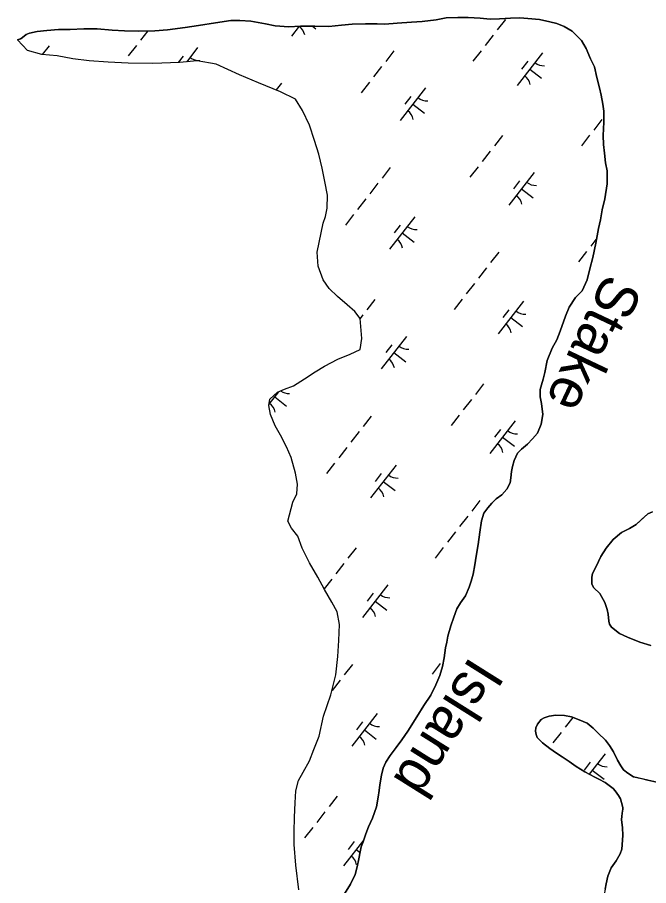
# Model space of a CAD drawing. Extents: x 3888273 to 3909528, y 158682 to 181032.
# Drawn here: x 3897950 to 3898713, y 170774 to 171824 of the extents above; entities that cross this region are included whole.
import ezdxf

# ---------------------------------------------------------------- set-up
doc = ezdxf.new("R2010")
doc.units = 0
for name, color, linetype in [('V-RIVR-IDEN', 7, 'Continuous'), ('V-TOPO-SHOR', 7, 'Continuous'), ('V-WETL-SWMP', 7, 'Continuous')]:
    doc.layers.add(name, color=color, linetype=linetype)

msp = doc.modelspace()

# ---------------------------------------------------------------- linework, layer by layer
at = {"layer": 'V-TOPO-SHOR'}
for points in [[(3898658.6, 171697), (3898658.4, 171710.2), (3898657.2, 171718.6), (3898655.4, 171729.4), (3898653.3, 171738.5), (3898650, 171750.9), (3898647.1, 171763.6), (3898642.6, 171773.6), (3898637.3, 171785.9), (3898631.6, 171795.4), (3898626.3, 171801), (3898620.3, 171806.9), (3898610.6, 171812.4), (3898601.8, 171816.3), (3898593.4, 171818.2), (3898580.6, 171820.9), (3898566.6, 171822.3), (3898557, 171823), (3898545.8, 171822.5), (3898532.6, 171821.6), (3898521, 171821.4), (3898509, 171822.5), (3898494.6, 171823.5), (3898481.9, 171823.4), (3898467.9, 171822.9), (3898455.9, 171820.7), (3898438.8, 171818.6), (3898426, 171817.6), (3898408.8, 171816.7), (3898393.7, 171815.3), (3898384.5, 171815.6), (3898370.5, 171815.9), (3898354.5, 171815.3), (3898341.3, 171814.3), (3898326.2, 171812.6), (3898309.4, 171812.8), (3898291.8, 171813), (3898277.8, 171812.1), (3898261.4, 171813.5), (3898249.8, 171815.8), (3898231.8, 171818.8), (3898218.6, 171819.9), (3898207.8, 171819.7), (3898189.1, 171817.1), (3898168.7, 171813.7), (3898152.4, 171811.2), (3898131.2, 171808.6), (3898115.7, 171807.2), (3898096.5, 171807), (3898079.3, 171807.2), (3898064.1, 171808.2), (3898046.1, 171809.7), (3898030.2, 171809.5), (3898013.4, 171808.9), (3897999.4, 171808.8), (3897985.4, 171807.8), (3897973.5, 171806.5), (3897964.3, 171804.4), (3897960.3, 171802.8), (3897956, 171799.1), (3897955.6, 171798.7), (3897953.3, 171797.6), (3897949.7, 171796.2)], [(3898345.2, 170764.5), (3898352.2, 170776.1), (3898358.1, 170787.8), (3898360.4, 170797), (3898362.3, 170806.6), (3898364.2, 170815), (3898365.3, 170821), (3898367.7, 170827.4), (3898370.8, 170837), (3898374.3, 170845.5), (3898379, 170855.9), (3898383.6, 170869.5), (3898385.9, 170881.1), (3898387, 170889.1), (3898387.7, 170896.3), (3898390, 170908), (3898391.9, 170916.4), (3898395, 170923.6), (3898400.1, 170931.6), (3898407.6, 170941.3), (3898414.3, 170950.6), (3898421.8, 170961), (3898432.4, 170978.3), (3898441, 170992), (3898449.3, 171004.5), (3898455.6, 171016.9), (3898460.2, 171028.2), (3898463.7, 171039), (3898465.6, 171049.4), (3898467.1, 171061.8), (3898468.6, 171068.6), (3898470.1, 171075.8), (3898473.6, 171088.2), (3898477.1, 171098.6), (3898481, 171108.7), (3898485.3, 171115.9), (3898491.2, 171124.4), (3898495.9, 171134.8), (3898498.2, 171142.4), (3898500.5, 171150.8), (3898502.8, 171162), (3898504.3, 171172.4), (3898506.5, 171186.4), (3898508.8, 171201.3), (3898510.6, 171215.3), (3898513.7, 171224.5), (3898518.4, 171230.9), (3898523.2, 171236.6), (3898528.3, 171241.8), (3898535.1, 171246.7), (3898541.4, 171253.5), (3898545.3, 171261.2), (3898546, 171267.2), (3898547.1, 171274.8), (3898548.3, 171280.8), (3898550.2, 171288), (3898554.1, 171296.8), (3898559.2, 171301.7), (3898566.4, 171307.7), (3898572.3, 171314.2), (3898578.2, 171321), (3898582.9, 171331.9), (3898584.8, 171343.5), (3898583.4, 171357), (3898581.4, 171365), (3898581.7, 171373.8), (3898583.2, 171379.4), (3898585.1, 171386.2), (3898587.4, 171394.2), (3898590.1, 171408.7), (3898596.3, 171423.9), (3898601.8, 171433.9), (3898605.7, 171444.4), (3898612.3, 171462.4), (3898616.6, 171473.3), (3898624.4, 171484.9), (3898632.4, 171493), (3898638.6, 171506.2), (3898641.7, 171519.5), (3898645.1, 171533.5), (3898648.9, 171550.7), (3898652.3, 171568.3), (3898654.6, 171578.7), (3898656.5, 171591.1), (3898659.9, 171604.4), (3898662.6, 171622.4), (3898662.4, 171637.9), (3898660.7, 171647.9), (3898659.4, 171659.5), (3898658.1, 171669.9), (3898657.6, 171680.6), (3898658.6, 171697)], [(3898659.8, 171116.6), (3898653.7, 171127.2), (3898646.5, 171134.2), (3898644.1, 171138.6), (3898644, 171146.9), (3898644.8, 171151.6), (3898649.4, 171160), (3898654.8, 171171.9), (3898661.5, 171182.2), (3898670, 171192.6), (3898679.8, 171201), (3898689.7, 171205.9), (3898697.5, 171210.7), (3898704.6, 171217.1), (3898711.6, 171223.5), (3898717.5, 171225.9)], [(3898715.3, 171064.6), (3898702.2, 171068.4), (3898687.1, 171074.6), (3898677.6, 171078.8), (3898668, 171086.6), (3898665.6, 171090.2), (3898664.8, 171093.7), (3898663.9, 171102.4), (3898662.6, 171107.9), (3898659.8, 171116.6)], [(3898660.2, 170769.9), (3898661.4, 170776.3), (3898663.2, 170785.8), (3898667.5, 170795.7), (3898673.3, 170804.1), (3898678.4, 170812.8), (3898680.3, 170818.4), (3898680.6, 170823.5), (3898681.7, 170835.4), (3898681.2, 170844.1), (3898679.9, 170854.3), (3898680.3, 170857.9), (3898680.6, 170861.8), (3898681.4, 170866.6), (3898681.7, 170868.6), (3898680.1, 170874.9), (3898678.9, 170879.2), (3898676.1, 170883.1), (3898672.4, 170889), (3898670, 170891.8), (3898660.1, 170898.8), (3898652.5, 170903.1), (3898647.8, 170905.4), (3898635.4, 170912), (3898625.1, 170918.2), (3898616.7, 170924.4), (3898608, 170929.9), (3898601.2, 170934.5), (3898593.2, 170940), (3898584.5, 170947), (3898578.1, 170953.3), (3898576.9, 170956.8), (3898576, 170960.8), (3898576.4, 170965.1), (3898578.3, 170969.5), (3898583, 170975.1), (3898586.5, 170977.1), (3898592.4, 170979.1), (3898600.7, 170980.4), (3898611, 170980.1), (3898619.3, 170978.2), (3898628.8, 170974.8), (3898638.4, 170970.5), (3898645.6, 170964.7), (3898651.9, 170958.4), (3898660.7, 170950.2), (3898665.5, 170943.5), (3898670.4, 170936.1), (3898675.2, 170925.8), (3898679.2, 170919.1), (3898682.5, 170914.4), (3898687.6, 170910.1), (3898694.4, 170905.9), (3898703.9, 170903.6), (3898711.8, 170901.7), (3898726.1, 170898.7)]]:
    msp.add_lwpolyline(points, dxfattribs=at)
at = {"layer": 'V-WETL-SWMP'}
for p, q in [((3898290.4, 171812.9), (3898281.1, 171801)), ((3898306.6, 171812.9), (3898310.6, 171809.7)), ((3898539.6, 171821.1), (3898529.8, 171808.5)), ((3898107.2, 171807.1), (3898098.4, 171795.8)), ((3898524.9, 171802.2), (3898515.1, 171789.6)), ((3897988, 171789.2), (3897979.8, 171778.7)), ((3898093.5, 171789.5), (3898083.7, 171776.9)), ((3898167.6, 171787), (3898154.4, 171770)), ((3898404.7, 171783), (3898394.9, 171770.4)), ((3898510.2, 171783.3), (3898500.3, 171770.6)), ((3898149.9, 171776.8), (3898144, 171769.2)), ((3898584.3, 171780.8), (3898553.6, 171741.3)), ((3898390, 171764.1), (3898380.1, 171751.5)), ((3898566.6, 171770.5), (3898559.2, 171761.1)), ((3898569, 171761.1), (3898583.2, 171750)), ((3898269, 171744.2), (3898262.5, 171735.9)), ((3898375.2, 171745.1), (3898365.4, 171732.5)), ((3898443.1, 171738.3), (3898412.4, 171698.9)), ((3898425.3, 171728.1), (3898417.9, 171718.6)), ((3898427.7, 171718.6), (3898441.9, 171707.6)), ((3898656.2, 171700.1), (3898646.4, 171687.4)), ((3898536, 171680.9), (3898526.2, 171668.2)), ((3898641.4, 171681.1), (3898631.6, 171668.5)), ((3898521.2, 171661.9), (3898511.4, 171649.3)), ((3898400.3, 171642), (3898390.5, 171629.4)), ((3898506.5, 171643), (3898496.7, 171630.4)), ((3898574.4, 171636.2), (3898543.6, 171596.7)), ((3898556.6, 171625.9), (3898549.2, 171616.5)), ((3898385.5, 171623.1), (3898375.7, 171610.5)), ((3898559, 171616.5), (3898573.2, 171605.4)), ((3898370.8, 171604.1), (3898361, 171591.5)), ((3898356.1, 171585.2), (3898346.2, 171572.6)), ((3898430.2, 171582.7), (3898399.5, 171543.3)), ((3898412.4, 171572.5), (3898405.1, 171563)), ((3898414.9, 171563), (3898429.1, 171551.9)), ((3898650.1, 171556.6), (3898642.7, 171547.2)), ((3898531.6, 171539.9), (3898521.7, 171527.3)), ((3898637.8, 171540.8), (3898628, 171528.2)), ((3898516.8, 171520.9), (3898507, 171508.3)), ((3898502.1, 171502), (3898492.3, 171489.4)), ((3898381.9, 171482.8), (3898372.1, 171470.2)), ((3898487.3, 171483.1), (3898477.5, 171470.4)), ((3898561.5, 171480.6), (3898530.8, 171441.1)), ((3898543.7, 171470.3), (3898536.4, 171460.9)), ((3898367.1, 171463.9), (3898364, 171459.8)), ((3898546.1, 171460.9), (3898560.3, 171449.8)), ((3898420.2, 171438.1), (3898389.5, 171398.7)), ((3898402.5, 171427.9), (3898395.1, 171418.4)), ((3898404.9, 171418.4), (3898419.1, 171407.3)), ((3898513.2, 171380.7), (3898503.3, 171368)), ((3898265.5, 171371), (3898253.8, 171356.1)), ((3898260.7, 171364.9), (3898275, 171353.9)), ((3898498.4, 171361.7), (3898488.6, 171349.1)), ((3898377.5, 171341.8), (3898367.6, 171329.2)), ((3898483.7, 171342.8), (3898473.9, 171330.2)), ((3898551.5, 171336), (3898520.8, 171296.5)), ((3898362.7, 171322.9), (3898352.9, 171310.2)), ((3898533.8, 171325.7), (3898526.4, 171316.3)), ((3898536.2, 171316.3), (3898550.4, 171305.2)), ((3898348, 171303.9), (3898338.1, 171291.3)), ((3898333.2, 171285), (3898323.4, 171272.4)), ((3898407.4, 171282.5), (3898376.7, 171243.1)), ((3898389.6, 171272.3), (3898382.3, 171262.8)), ((3898392, 171262.8), (3898406.2, 171251.7)), ((3898508.7, 171239.7), (3898498.9, 171227)), ((3898717.5, 171225.9), (3898711.6, 171223.5)), ((3898494, 171220.7), (3898484.2, 171208.1)), ((3898711.6, 171223.5), (3898697.5, 171210.7)), ((3898689.7, 171205.9), (3898679.8, 171201)), ((3898697.5, 171210.7), (3898689.7, 171205.9)), ((3898479.3, 171201.8), (3898469.4, 171189.2)), ((3898679.8, 171201), (3898670, 171192.6)), ((3898670, 171192.6), (3898661.5, 171182.2)), ((3898359.1, 171182.6), (3898349.2, 171170)), ((3898464.5, 171182.8), (3898454.7, 171170.2)), ((3898661.5, 171182.2), (3898654.8, 171171.9)), ((3898344.3, 171163.7), (3898334.5, 171151)), ((3898654.8, 171171.9), (3898649.4, 171160)), ((3898644.8, 171151.6), (3898644, 171146.9)), ((3898649.4, 171160), (3898644.8, 171151.6)), ((3898329.6, 171144.7), (3898320.5, 171133.1)), ((3898644, 171146.9), (3898644.1, 171138.6)), ((3898397.4, 171137.9), (3898366.7, 171098.5)), ((3898644.1, 171138.6), (3898646.5, 171134.2)), ((3898646.5, 171134.2), (3898653.7, 171127.2)), ((3898379.7, 171127.7), (3898372.3, 171118.2)), ((3898653.7, 171127.2), (3898659.8, 171116.6)), ((3898382.1, 171118.2), (3898396.3, 171107.1)), ((3898659.8, 171116.6), (3898662.6, 171107.9)), ((3898662.6, 171107.9), (3898663.9, 171102.4)), ((3898663.9, 171102.4), (3898664.8, 171093.7)), ((3898664.8, 171093.7), (3898665.6, 171090.2)), ((3898665.6, 171090.2), (3898668, 171086.6)), ((3898668, 171086.6), (3898677.6, 171078.8)), ((3898677.6, 171078.8), (3898687.1, 171074.6)), ((3898687.1, 171074.6), (3898702.2, 171068.4)), ((3898702.2, 171068.4), (3898715.3, 171064.6)), ((3898354.6, 171041.6), (3898344.8, 171029)), ((3898460.9, 171042.6), (3898451, 171029.9)), ((3898339.9, 171022.7), (3898330.1, 171010)), ((3898384.6, 170982.3), (3898353.8, 170942.8)), ((3898583, 170975.1), (3898578.3, 170969.5)), ((3898586.5, 170977.1), (3898583, 170975.1)), ((3898592.4, 170979.1), (3898586.5, 170977.1)), ((3898600.7, 170980.4), (3898592.4, 170979.1)), ((3898611, 170980.1), (3898600.7, 170980.4)), ((3898619.3, 170978.2), (3898611, 170980.1)), ((3898621, 170977.6), (3898611.8, 170965.7)), ((3898628.8, 170974.8), (3898619.3, 170978.2)), ((3898638.4, 170970.5), (3898628.8, 170974.8)), ((3898366.8, 170972.1), (3898359.4, 170962.6)), ((3898576.4, 170965.1), (3898576, 170960.8)), ((3898578.3, 170969.5), (3898576.4, 170965.1)), ((3898645.6, 170964.7), (3898638.4, 170970.5)), ((3898651.9, 170958.4), (3898645.6, 170964.7)), ((3898369.2, 170962.6), (3898383.4, 170951.5)), ((3898576, 170960.8), (3898576.9, 170956.8)), ((3898576.9, 170956.8), (3898578.1, 170953.3)), ((3898578.1, 170953.3), (3898584.5, 170947)), ((3898606.9, 170959.4), (3898597.1, 170946.7)), ((3898660.7, 170950.2), (3898651.9, 170958.4)), ((3898584.5, 170947), (3898593.2, 170940)), ((3898665.5, 170943.5), (3898660.7, 170950.2)), ((3898670.4, 170936.1), (3898665.5, 170943.5)), ((3898593.2, 170940), (3898601.2, 170934.5)), ((3898601.2, 170934.5), (3898608, 170929.9)), ((3898660, 170933.6), (3898640.9, 170909.1)), ((3898675.2, 170925.8), (3898670.4, 170936.1)), ((3898608, 170929.9), (3898616.7, 170924.4)), ((3898616.7, 170924.4), (3898625.1, 170918.2)), ((3898642.2, 170923.4), (3898634.9, 170913.9)), ((3898679.2, 170919.1), (3898675.2, 170925.8)), ((3898625.1, 170918.2), (3898635.4, 170912)), ((3898635.4, 170912), (3898647.8, 170905.4)), ((3898644.6, 170913.9), (3898658.8, 170902.9)), ((3898682.4, 170914.4), (3898679.2, 170919.1)), ((3898687.6, 170910.1), (3898682.4, 170914.4)), ((3898647.8, 170905.4), (3898652.5, 170903.1)), ((3898652.5, 170903.1), (3898660.1, 170898.8)), ((3898694.4, 170905.9), (3898687.6, 170910.1)), ((3898711.8, 170901.7), (3898694.4, 170905.9)), ((3898726.1, 170898.7), (3898711.8, 170901.7)), ((3898660.1, 170898.8), (3898670, 170891.8)), ((3898670, 170891.8), (3898672.4, 170889)), ((3898336.2, 170882.4), (3898326.4, 170869.8)), ((3898672.4, 170889), (3898676.1, 170883.1)), ((3898676.1, 170883.1), (3898678.9, 170879.2)), ((3898678.9, 170879.2), (3898680.1, 170874.9)), ((3898680.1, 170874.9), (3898681.7, 170868.6)), ((3898681.7, 170868.6), (3898681.4, 170866.6)), ((3898321.5, 170863.5), (3898311.7, 170850.8)), ((3898680.3, 170857.9), (3898679.9, 170854.3)), ((3898680.6, 170861.8), (3898680.3, 170857.9)), ((3898681.4, 170866.6), (3898680.6, 170861.8)), ((3898679.9, 170854.3), (3898681.2, 170844.1)), ((3898306.8, 170844.5), (3898296.9, 170831.9)), ((3898681.2, 170844.1), (3898681.7, 170835.4)), ((3898368.4, 170829.8), (3898343.9, 170798.3)), ((3898356.8, 170827.5), (3898349.5, 170818)), ((3898681.7, 170835.4), (3898680.6, 170823.5)), ((3898359.2, 170818), (3898364, 170814.3)), ((3898680.3, 170818.4), (3898678.4, 170812.8)), ((3898680.6, 170823.5), (3898680.3, 170818.4)), ((3898678.4, 170812.8), (3898673.3, 170804.1)), ((3898667.5, 170795.7), (3898663.2, 170785.8)), ((3898673.3, 170804.1), (3898667.5, 170795.7)), ((3898663.2, 170785.8), (3898661.4, 170776.3)), ((3898661.4, 170776.3), (3898659.1, 170763.6))]:
    msp.add_line(p, q, dxfattribs=at)
for points in [[(3898064.1, 171808.2), (3898079.3, 171807.2), (3898096.5, 171807), (3898115.7, 171807.2), (3898131.2, 171808.6), (3898152.4, 171811.2), (3898168.7, 171813.7), (3898189.1, 171817.1), (3898207.8, 171819.7), (3898218.6, 171819.9), (3898231.8, 171818.8), (3898249.8, 171815.8), (3898261.4, 171813.5), (3898277.8, 171812.1), (3898291.8, 171813), (3898309.4, 171812.8), (3898326.2, 171812.6), (3898341.3, 171814.3), (3898354.5, 171815.3), (3898370.5, 171815.9), (3898384.5, 171815.6), (3898393.7, 171815.3), (3898408.8, 171816.7), (3898426, 171817.6), (3898438.8, 171818.6), (3898455.9, 171820.7), (3898467.9, 171822.9), (3898481.9, 171823.4), (3898494.6, 171823.5), (3898509, 171822.5), (3898521, 171821.4), (3898532.6, 171821.6), (3898545.8, 171822.5), (3898557, 171823), (3898566.6, 171822.3), (3898580.6, 171820.9), (3898593.4, 171818.2), (3898601.8, 171816.3), (3898610.6, 171812.4), (3898620.3, 171806.9), (3898626.3, 171801), (3898631.6, 171795.4), (3898637.3, 171785.9), (3898642.6, 171773.6), (3898647.1, 171763.6), (3898650, 171750.9), (3898653.3, 171738.5), (3898655.4, 171729.4), (3898657.2, 171718.6), (3898658.4, 171710.2), (3898658.6, 171697), (3898657.6, 171680.6), (3898658.1, 171669.9), (3898659.4, 171659.5), (3898660.7, 171647.9), (3898662.4, 171637.9), (3898662.6, 171622.4), (3898659.9, 171604.4), (3898656.5, 171591.1), (3898654.6, 171578.7), (3898652.3, 171568.3), (3898648.9, 171550.7), (3898645.1, 171533.5), (3898641.7, 171519.5), (3898638.6, 171506.2), (3898632.4, 171493), (3898624.4, 171484.9), (3898616.6, 171473.3), (3898612.3, 171462.4), (3898605.7, 171444.4), (3898601.8, 171433.9), (3898596.3, 171423.9), (3898590.1, 171408.7), (3898587.4, 171394.2), (3898585.1, 171386.2), (3898583.2, 171379.4), (3898581.7, 171373.8), (3898581.4, 171365), (3898583.4, 171357), (3898584.8, 171343.5), (3898582.9, 171331.9), (3898578.2, 171321), (3898572.3, 171314.2), (3898566.4, 171307.7), (3898559.2, 171301.7), (3898554.1, 171296.8), (3898550.2, 171288), (3898548.3, 171280.8), (3898547.1, 171274.8), (3898546, 171267.2), (3898545.3, 171261.2), (3898541.4, 171253.5), (3898535.1, 171246.7), (3898528.3, 171241.8), (3898523.2, 171236.6), (3898518.4, 171230.9), (3898513.7, 171224.5), (3898510.6, 171215.3), (3898508.8, 171201.3), (3898506.5, 171186.4), (3898504.3, 171172.4)], [(3898290, 170769.3), (3898286.3, 170799.2), (3898284.1, 170823.9), (3898284.2, 170839.2), (3898284.8, 170857.2), (3898285.3, 170874.5), (3898286.1, 170889), (3898289.4, 170901.5), (3898295.3, 170911.3), (3898302.9, 170925), (3898308.1, 170938.7), (3898314.4, 170955.1), (3898319.7, 170979), (3898328.5, 171004.8), (3898334.6, 171029.1), (3898337.1, 171051.4), (3898338.4, 171070.7), (3898338.9, 171089.9), (3898336.2, 171105.2), (3898329.7, 171117), (3898321.1, 171132), (3898313, 171146.9), (3898302.9, 171164.3), (3898294, 171182), (3898288.6, 171196.5), (3898281.2, 171206.4), (3898276.6, 171214.6), (3898282.6, 171237.7), (3898287.4, 171247.9), (3898288.2, 171259.3), (3898286, 171272.6), (3898280.6, 171291.5), (3898274.8, 171304.5), (3898267.9, 171318.7), (3898261.3, 171330.1), (3898255.5, 171343.8), (3898253.6, 171354.4), (3898254.8, 171362.3), (3898264.3, 171370.5), (3898272.6, 171374.3), (3898283.6, 171378.2), (3898296.6, 171386.7), (3898309.6, 171395.3), (3898321, 171402.2), (3898337.1, 171410.4), (3898352.1, 171416.5), (3898363.9, 171422), (3898365.9, 171435.3), (3898364.1, 171459.6), (3898357.5, 171468.3), (3898348.2, 171476.2), (3898336.5, 171486.1), (3898326.7, 171496), (3898319.3, 171506.2), (3898313.2, 171522.7), (3898312.1, 171540), (3898319.4, 171574.8), (3898322.2, 171583.1), (3898324.2, 171592.9), (3898324.7, 171608.5), (3898321.3, 171625.4), (3898317.9, 171641.5), (3898314.1, 171658.4), (3898308.7, 171674.9), (3898302.6, 171693.4), (3898294.4, 171711.1), (3898285.9, 171724.5), (3898267.9, 171733.7), (3898241.3, 171744.4), (3898218.3, 171754.3), (3898189.8, 171767.1), (3898167.2, 171771.1), (3898145.6, 171769.2), (3898113.4, 171767.7), (3898083.7, 171768.3), (3898059.6, 171769.6), (3898036.3, 171771.2), (3898016.9, 171773.6), (3897997.7, 171777.2), (3897979.1, 171778.8), (3897961.8, 171783.7), (3897949.7, 171796.2), (3897953.3, 171797.6), (3897955.6, 171798.7), (3897956, 171799.1), (3897960.3, 171802.8), (3897964.3, 171804.4), (3897973.5, 171806.5), (3897985.4, 171807.8), (3897999.4, 171808.8), (3898013.4, 171808.9), (3898030.2, 171809.5), (3898046.1, 171809.7), (3898064.1, 171808.2)], [(3898504.3, 171172.4), (3898502.8, 171162), (3898500.5, 171150.8), (3898498.2, 171142.4), (3898495.9, 171134.8), (3898491.2, 171124.4), (3898485.3, 171115.9), (3898481, 171108.7), (3898477.1, 171098.6), (3898473.6, 171088.2), (3898470.1, 171075.8), (3898468.6, 171068.6), (3898467.1, 171061.8), (3898465.6, 171049.4), (3898463.7, 171039), (3898460.2, 171028.2), (3898455.6, 171016.9), (3898449.3, 171004.5), (3898441, 170992), (3898432.4, 170978.3), (3898421.8, 170961), (3898414.3, 170950.6), (3898407.6, 170941.3), (3898400.1, 170931.6), (3898395, 170923.6), (3898391.9, 170916.4), (3898390, 170908), (3898387.7, 170896.3), (3898387, 170889.1), (3898385.9, 170881.1), (3898383.6, 170869.5), (3898379, 170855.9), (3898374.3, 170845.5), (3898370.8, 170837), (3898367.7, 170827.4), (3898365.3, 170821), (3898364.2, 170815), (3898362.3, 170806.6), (3898360.4, 170797), (3898358.1, 170787.8), (3898352.2, 170776.1), (3898345.2, 170764.5)]]:
    msp.add_lwpolyline(points, dxfattribs=at)
for centre, start, end in [((3898279.7, 171798.8), 11.343, 52.8866), ((3898169.4, 171788.9), 231.343, 272.8866), ((3898586.1, 171782.7), 231.343, 272.8866), ((3898552.2, 171739.1), 11.343, 52.8866), ((3898444.9, 171740.3), 231.343, 272.8866), ((3898410.9, 171696.7), 11.343, 52.8866), ((3898576.1, 171638.1), 231.343, 272.8866), ((3898542.2, 171594.5), 11.343, 52.8866), ((3898432, 171584.7), 231.343, 272.8866), ((3898398.1, 171541.1), 11.343, 52.8866), ((3898563.3, 171482.5), 231.343, 272.8866), ((3898529.4, 171438.9), 11.343, 52.8866), ((3898422, 171440.1), 231.343, 272.8866), ((3898388.1, 171396.5), 11.343, 52.8866), ((3898277.9, 171386.6), 235.1912, 272.8866), ((3898244, 171343), 11.343, 52.8866), ((3898553.3, 171337.9), 231.343, 272.8866), ((3898519.4, 171294.3), 11.343, 52.8866), ((3898409.2, 171284.4), 231.343, 272.8866), ((3898375.3, 171240.8), 11.343, 52.8866), ((3898399.2, 171139.8), 231.343, 272.8866), ((3898365.3, 171096.2), 11.343, 52.8866), ((3898386.4, 170984.2), 231.343, 272.8866), ((3898352.4, 170940.6), 11.343, 52.8866), ((3898661.8, 170935.6), 231.343, 272.8866), ((3898376.4, 170839.6), 231.343, 236.8136), ((3898342.5, 170796), 11.343, 52.8866)]:
    msp.add_arc(centre, 17.6, start, end, dxfattribs=at)

# ---------------------------------------------------------------- texts
at = {"layer": 'V-RIVR-IDEN'}
for s, rotation, p in [('Stake', 244.6294, (3898661.2, 171515.9)), ('Island', 237.8723, (3898497.4, 171052.9))]:
    msp.add_text(s, height=49.98, rotation=rotation, dxfattribs=at).set_placement(p)

doc.saveas('drawing.dxf')
